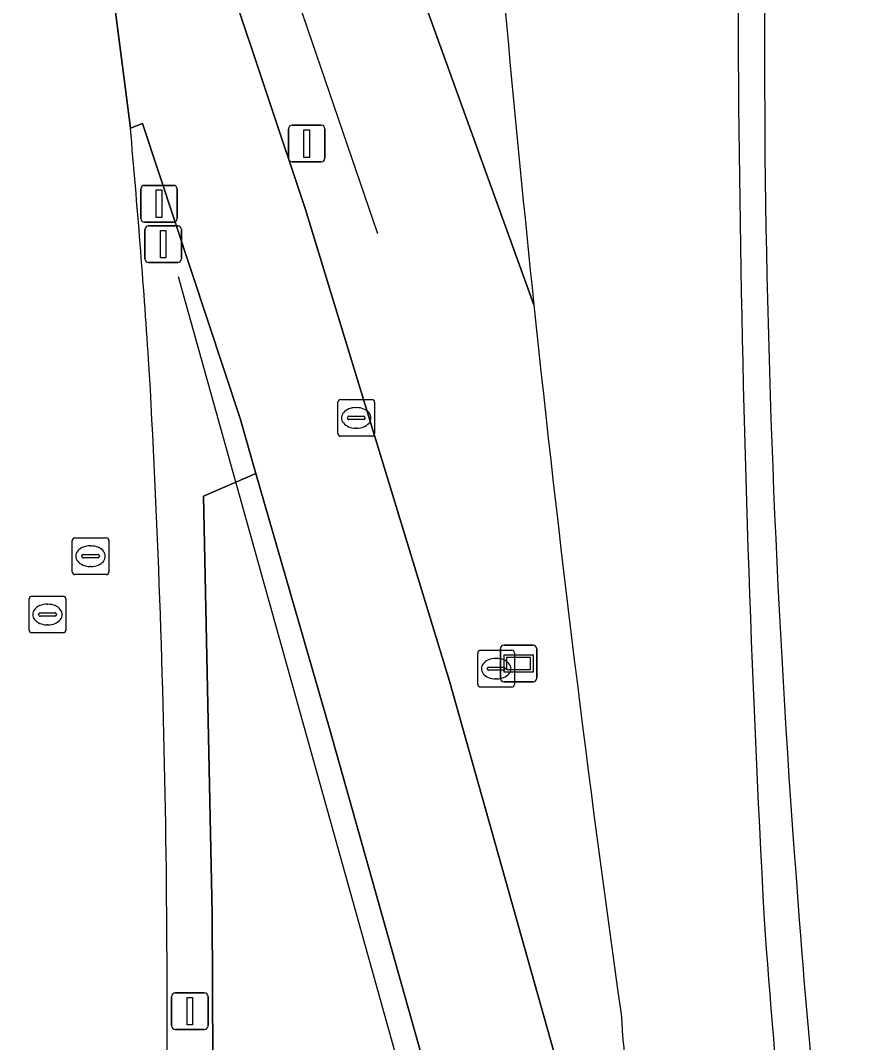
# Model space of a CAD drawing. Extents: x 155018 to 156648, y 383979 to 385733.
# Drawn here: x 156019.7 to 156042.63, y 384658.35 to 384686.18 of the extents above; entities that cross this region are included whole.
import ezdxf

# ---------------------------------------------------------------- set-up
doc = ezdxf.new("R2010")
doc.units = 0
for name, color, linetype in [('IMGEO_Berm_groen', 7, 'Continuous'), ('IMGEO_Brandkraan', 7, 'Continuous'), ('IMGEO_Fietspad_gesloten', 7, 'Continuous'), ('IMGEO_Groenvoorziening', 7, 'Continuous'), ('IMGEO_Hek', 7, 'Continuous'), ('IMGEO_Lichtmast', 7, 'Continuous'), ('IMGEO_Rijbaan_lokaal_gesloten', 7, 'Continuous'), ('IMGEO_Rijbaan_regionaal_gesloten', 7, 'Continuous'), ('IMGEO_Rioolput', 7, 'Continuous'), ('IMGEO_Verkeersbordpaal', 7, 'Continuous'), ('IMGEO_Verklikker', 7, 'Continuous')]:
    doc.layers.add(name, color=color, linetype=linetype)

msp = doc.modelspace()

# ---------------------------------------------------------------- linework, layer by layer
at = {"layer": 'IMGEO_Berm_groen'}
for points in [[(156033.679, 384678.434), (156024.433, 384703.994)], [(156020.49, 384701.91), (156020.708, 384699.461), (156021.256, 384699.576), (156027.462, 384681.029), (156031.378, 384668.186), (156038.681, 384642.283), (156039.185, 384642.367), (156037.514, 384648.23), (156036.793, 384651.732)], [(156024.915, 384661.866), (156024.682, 384673.223), (156026.109, 384673.847), (156025.677, 384675.34), (156023.024, 384683.369), (156022.691, 384683.243)], [(156023.715, 384625.86), (156024.228, 384630.503), (156028.105, 384635.192), (156024.151, 384636.208), (156024.981, 384647.894), (156024.915, 384661.866)]]:
    msp.add_lwpolyline(points, dxfattribs=at)
for centre, radius, start, end in [((155739.869, 384657.753), 283.968, 3.87554, 5.15005), ((156573.26, 384734.977), 542.536, 185.98228, 188.03606), ((155720.147, 384659.476), 303.544, 358.36795, 3.29936), ((156177.673, 384669.575), 142.006, 184.21679, 187.21819)]:
    msp.add_arc(centre, radius, start, end, dxfattribs=at)
at = {"layer": 'IMGEO_Brandkraan'}
for p, q in [((156032.149, 384668.104), (156032.149, 384668.956)), ((156032.224, 384669.03), (156033.076, 384669.03)), ((156032.637, 384668.81), (156032.662, 384668.81)), ((156033.15, 384668.956), (156033.15, 384668.104)), ((156032.408, 384668.524), (156032.408, 384668.536)), ((156032.451, 384668.573), (156032.849, 384668.573)), ((156032.892, 384668.536), (156032.892, 384668.524)), ((156032.846, 384668.487), (156032.448, 384668.487)), ((156032.66, 384668.25), (156032.635, 384668.25)), ((156033.076, 384668.03), (156032.224, 384668.03))]:
    msp.add_line(p, q, dxfattribs=at)
for points in [[(156032.149, 384668.104), (156032.149, 384668.956)], [(156032.224, 384669.03), (156033.076, 384669.03)], [(156033.15, 384668.956), (156033.15, 384668.104)], [(156033.076, 384668.03), (156032.224, 384668.03)]]:
    msp.add_lwpolyline(points, dxfattribs=at)
for centre, radius, start, end in [((156032.226, 384668.954), 0.0765, 91.552, 178.448), ((156032.226, 384668.954), 0.0765, 91.552, 178.448), ((156033.074, 384668.954), 0.0765, 1.552, 88.448), ((156033.074, 384668.954), 0.0765, 1.552, 88.448), ((156032.448, 384668.533), 0.0403, 85.8775, 175.7526), ((156032.445, 384668.523), 0.0366, 178.938, 274.7102), ((156032.849, 384668.53), 0.043, 264.8664, 352.4533), ((156032.853, 384668.535), 0.0386, 1.7309, 96.639), ((156032.226, 384668.106), 0.0765, 181.552, 268.448), ((156032.226, 384668.106), 0.0765, 181.552, 268.448), ((156033.074, 384668.106), 0.0765, 271.552, 358.448), ((156033.074, 384668.106), 0.0765, 271.552, 358.448)]:
    msp.add_arc(centre, radius, start, end, dxfattribs=at)
for centre, major_axis, ratio, start_param, end_param in [((156032.636, 384668.53), (-0.387, 0.002), 0.722429, 4.712389, 7.853982), ((156032.661, 384668.53), (-0.39, 0.002), 0.717154, 1.570796, 4.712389)]:
    msp.add_ellipse(centre, major_axis=major_axis, ratio=ratio, start_param=start_param, end_param=end_param, dxfattribs=at)
at = {"layer": 'IMGEO_Fietspad_gesloten'}
for centre, radius, start, end in [((156467.597, 384685.164), 427.637, 177.73059, 180.35924), ((156351.093, 384686.096), 311.146, 180.66531, 184.49957), ((156278.162, 384679.431), 237.919, 184.27741, 187.42073)]:
    msp.add_arc(centre, radius, start, end, dxfattribs=at)
at = {"layer": 'IMGEO_Groenvoorziening'}
for points in [[(156030.552, 384757.81), (156030.447, 384757.712), (156021.748, 384758.476), (156021.745, 384750.625), (156016.818, 384750.283), (156017.754, 384744.574), (156017.093, 384735.159), (156022.474, 384711.102), (156024.433, 384703.994), (156033.679, 384678.434)], [(156028.116, 384666.901), (156026.109, 384673.847), (156024.682, 384673.223), (156024.915, 384661.866), (156024.981, 384647.894), (156024.151, 384636.208), (156028.105, 384635.192), (156024.228, 384630.503), (156023.715, 384625.86)], [(156038.705, 384625.184), (156039.453, 384623.917), (156040.312, 384622.174), (156046.585, 384599.357), (156048.473, 384592.812), (156049.764, 384593.226), (156042.109, 384617.505), (156040.701, 384622.21), (156028.116, 384666.901)]]:
    msp.add_lwpolyline(points, dxfattribs=at)
for centre, radius, start, end in [((156573.136, 384734.933), 542.408, 182.77388, 185.97892), ((156573.136, 384734.933), 542.408, 182.77388, 185.97892), ((156529.95, 384688.151), 490.715, 178.36245, 183.0899), ((156529.95, 384688.151), 490.715, 178.36245, 183.0899), ((156467.597, 384685.164), 427.637, 177.73059, 180.35924), ((156351.093, 384686.096), 311.146, 180.66531, 184.49957), ((156573.26, 384734.977), 542.536, 185.98228, 188.03606), ((156281.236, 384678.805), 241.894, 184.05491, 187.13568), ((156281.236, 384678.805), 241.894, 184.05491, 187.13568), ((156278.162, 384679.431), 237.919, 184.27741, 187.42073), ((156177.673, 384669.575), 142.006, 184.21679, 187.21819)]:
    msp.add_arc(centre, radius, start, end, dxfattribs=at)
at = {"layer": 'IMGEO_Hek'}
for points in [[(156029.426, 384680.364), (156022.985, 384699.214), (156021.936, 384702.717), (156019.729, 384713.545), (156014.248, 384738.394)], [(156039.453, 384623.917), (156024, 384679.195)]]:
    msp.add_lwpolyline(points, dxfattribs=at)
at = {"layer": 'IMGEO_Lichtmast'}
for p, q in [((156023.088, 384679.686), (156023.088, 384680.486)), ((156023.088, 384680.486), (156023.088, 384679.686)), ((156023.188, 384680.586), (156023.978, 384680.586)), ((156023.978, 384680.586), (156023.188, 384680.586)), ((156024.078, 384680.486), (156024.078, 384679.686)), ((156024.078, 384679.686), (156024.078, 384680.486)), ((156023.978, 384679.586), (156023.188, 384679.586)), ((156023.188, 384679.586), (156023.978, 384679.586)), ((156023.814, 384658.806), (156023.814, 384659.606)), ((156023.814, 384659.606), (156023.814, 384658.806)), ((156023.914, 384659.706), (156024.704, 384659.706)), ((156024.704, 384659.706), (156023.914, 384659.706)), ((156024.804, 384659.606), (156024.804, 384658.806)), ((156024.804, 384658.806), (156024.804, 384659.606)), ((156024.704, 384658.706), (156023.914, 384658.706)), ((156023.914, 384658.706), (156024.704, 384658.706))]:
    msp.add_line(p, q, dxfattribs=at)
for points in [[(156023.508, 384680.461), (156023.658, 384680.461), (156023.658, 384679.711), (156023.508, 384679.711), (156023.508, 384680.461)], [(156024.234, 384659.581), (156024.384, 384659.581), (156024.384, 384658.831), (156024.234, 384658.831), (156024.234, 384659.581)]]:
    msp.add_lwpolyline(points, dxfattribs=at)
for centre, start, end in [((156023.188, 384680.486), 90, 180), ((156023.188, 384680.486), 90, 180), ((156023.978, 384680.486), 0, 90), ((156023.978, 384680.486), 360, 90), ((156023.188, 384679.686), 180, 270), ((156023.188, 384679.686), 180, 270), ((156023.978, 384679.686), 270, 0), ((156023.978, 384679.686), 270, 0), ((156023.914, 384659.606), 90, 180), ((156023.914, 384659.606), 90, 180), ((156024.704, 384659.606), 0, 90), ((156024.704, 384659.606), 360, 90), ((156023.914, 384658.806), 180, 270), ((156023.914, 384658.806), 180, 270), ((156024.704, 384658.806), 270, 0), ((156024.704, 384658.806), 270, 0)]:
    msp.add_arc(centre, 0.1, start, end, dxfattribs=at)
at = {"layer": 'IMGEO_Rijbaan_lokaal_gesloten'}
for points in [[(156027.462, 384681.029), (156021.256, 384699.576), (156020.708, 384699.461), (156020.943, 384696.818), (156022.691, 384683.243), (156023.024, 384683.369), (156025.677, 384675.34), (156026.109, 384673.847), (156028.116, 384666.901), (156040.701, 384622.21), (156042.109, 384617.505), (156049.764, 384593.226), (156050.137, 384592.042), (156050.325, 384591.508)], [(156053.51, 384593.359), (156053.174, 384594.383), (156048.699, 384608.037), (156043.926, 384623.68), (156038.681, 384642.283), (156031.378, 384668.186), (156027.462, 384681.029)]]:
    msp.add_lwpolyline(points, dxfattribs=at)
at = {"layer": 'IMGEO_Rijbaan_regionaal_gesloten'}
msp.add_lwpolyline([(156022.691, 384683.243), (156020.943, 384696.818), (156020.708, 384699.461), (156020.49, 384701.91)], dxfattribs=at)
for centre, radius, start, end in [((155739.869, 384657.753), 283.968, 3.87554, 5.15005), ((155720.147, 384659.476), 303.544, 358.36795, 3.29936)]:
    msp.add_arc(centre, radius, start, end, dxfattribs=at)
at = {"layer": 'IMGEO_Rioolput'}
for p, q in [((156028.34, 384674.931), (156028.34, 384675.783)), ((156028.415, 384675.857), (156029.267, 384675.857)), ((156029.341, 384675.783), (156029.341, 384674.931)), ((156028.828, 384675.637), (156028.853, 384675.637)), ((156028.599, 384675.351), (156028.599, 384675.363)), ((156029.037, 384675.314), (156028.639, 384675.314)), ((156028.642, 384675.4), (156029.04, 384675.4)), ((156029.083, 384675.363), (156029.083, 384675.351)), ((156028.851, 384675.077), (156028.826, 384675.077)), ((156029.267, 384674.857), (156028.415, 384674.857)), ((156021.105, 384671.166), (156021.105, 384672.018)), ((156021.18, 384672.092), (156022.032, 384672.092)), ((156021.593, 384671.872), (156021.618, 384671.872)), ((156022.106, 384672.018), (156022.106, 384671.166)), ((156021.364, 384671.586), (156021.364, 384671.598)), ((156021.407, 384671.635), (156021.805, 384671.635)), ((156021.848, 384671.598), (156021.848, 384671.586)), ((156021.802, 384671.549), (156021.404, 384671.549)), ((156021.616, 384671.312), (156021.591, 384671.312)), ((156022.032, 384671.092), (156021.18, 384671.092)), ((156020.007, 384670.504), (156020.859, 384670.504)), ((156019.932, 384669.578), (156019.932, 384670.43)), ((156020.42, 384670.284), (156020.445, 384670.284)), ((156020.933, 384670.43), (156020.933, 384669.578)), ((156020.191, 384669.998), (156020.191, 384670.01)), ((156020.629, 384669.961), (156020.231, 384669.961)), ((156020.234, 384670.047), (156020.632, 384670.047)), ((156020.675, 384670.01), (156020.675, 384669.998)), ((156020.443, 384669.724), (156020.418, 384669.724)), ((156020.859, 384669.504), (156020.007, 384669.504))]:
    msp.add_line(p, q, dxfattribs=at)
for points in [[(156028.34, 384674.931), (156028.34, 384675.783)], [(156028.415, 384675.857), (156029.267, 384675.857)], [(156029.341, 384675.783), (156029.341, 384674.931)], [(156029.267, 384674.857), (156028.415, 384674.857)], [(156021.105, 384671.166), (156021.105, 384672.018)], [(156021.18, 384672.092), (156022.032, 384672.092)], [(156022.106, 384672.018), (156022.106, 384671.166)], [(156022.032, 384671.092), (156021.18, 384671.092)], [(156020.007, 384670.504), (156020.859, 384670.504)], [(156019.932, 384669.578), (156019.932, 384670.43)], [(156020.933, 384670.43), (156020.933, 384669.578)], [(156020.859, 384669.504), (156020.007, 384669.504)]]:
    msp.add_lwpolyline(points, dxfattribs=at)
for centre, radius, start, end in [((156028.417, 384675.781), 0.0765, 91.552, 178.448), ((156028.417, 384675.781), 0.0765, 91.552, 178.448), ((156029.265, 384675.781), 0.0765, 1.552, 88.448), ((156029.265, 384675.781), 0.0765, 1.552, 88.448), ((156028.639, 384675.36), 0.0403, 85.8775, 175.7526), ((156028.636, 384675.35), 0.0366, 178.938, 274.7102), ((156029.04, 384675.357), 0.043, 264.8664, 352.4533), ((156029.044, 384675.362), 0.0386, 1.7309, 96.639), ((156028.417, 384674.933), 0.0765, 181.552, 268.448), ((156028.417, 384674.933), 0.0765, 181.552, 268.448), ((156029.265, 384674.933), 0.0765, 271.552, 358.448), ((156029.265, 384674.933), 0.0765, 271.552, 358.448), ((156021.182, 384672.016), 0.0765, 91.552, 178.448), ((156021.182, 384672.016), 0.0765, 91.552, 178.448), ((156022.03, 384672.016), 0.0765, 1.552, 88.448), ((156022.03, 384672.016), 0.0765, 1.552, 88.448), ((156021.404, 384671.595), 0.0403, 85.8775, 175.7526), ((156021.401, 384671.585), 0.0366, 178.938, 274.7102), ((156021.805, 384671.592), 0.043, 264.8664, 352.4533), ((156021.809, 384671.597), 0.0386, 1.7309, 96.639), ((156021.182, 384671.168), 0.0765, 181.552, 268.448), ((156021.182, 384671.168), 0.0765, 181.552, 268.448), ((156022.03, 384671.168), 0.0765, 271.552, 358.448), ((156022.03, 384671.168), 0.0765, 271.552, 358.448), ((156020.009, 384670.428), 0.0765, 91.552, 178.448), ((156020.009, 384670.428), 0.0765, 91.552, 178.448), ((156020.857, 384670.428), 0.0765, 1.552, 88.448), ((156020.857, 384670.428), 0.0765, 1.552, 88.448), ((156020.231, 384670.007), 0.0403, 85.8775, 175.7526), ((156020.228, 384669.997), 0.0366, 178.938, 274.7102), ((156020.632, 384670.004), 0.043, 264.8664, 352.4533), ((156020.636, 384670.009), 0.0386, 1.7309, 96.639), ((156020.009, 384669.58), 0.0765, 181.552, 268.448), ((156020.009, 384669.58), 0.0765, 181.552, 268.448), ((156020.857, 384669.58), 0.0765, 271.552, 358.448), ((156020.857, 384669.58), 0.0765, 271.552, 358.448)]:
    msp.add_arc(centre, radius, start, end, dxfattribs=at)
for centre, major_axis, ratio, start_param, end_param in [((156028.827, 384675.357), (-0.387, 0.002), 0.722429, 4.712389, 7.853982), ((156028.852, 384675.357), (-0.39, 0.002), 0.717154, 1.570796, 4.712389), ((156021.592, 384671.592), (-0.387, 0.002), 0.722429, 4.712389, 7.853982), ((156021.617, 384671.592), (-0.39, 0.002), 0.717154, 1.570796, 4.712389), ((156020.419, 384670.004), (-0.387, 0.002), 0.722429, 4.712389, 7.853982), ((156020.444, 384670.004), (-0.39, 0.002), 0.717154, 1.570796, 4.712389)]:
    msp.add_ellipse(centre, major_axis=major_axis, ratio=ratio, start_param=start_param, end_param=end_param, dxfattribs=at)
at = {"layer": 'IMGEO_Verkeersbordpaal'}
for p, q in [((156027.098, 384683.325), (156027.888, 384683.325)), ((156027.888, 384683.325), (156027.098, 384683.325)), ((156026.998, 384682.425), (156026.998, 384683.225)), ((156026.998, 384683.225), (156026.998, 384682.425)), ((156027.988, 384683.225), (156027.988, 384682.425)), ((156027.988, 384682.425), (156027.988, 384683.225)), ((156027.888, 384682.325), (156027.098, 384682.325)), ((156027.098, 384682.325), (156027.888, 384682.325)), ((156022.977, 384680.787), (156022.977, 384681.587)), ((156022.977, 384681.587), (156022.977, 384680.787)), ((156023.077, 384681.687), (156023.867, 384681.687)), ((156023.867, 384681.687), (156023.077, 384681.687)), ((156023.967, 384681.587), (156023.967, 384680.787)), ((156023.967, 384680.787), (156023.967, 384681.587)), ((156023.867, 384680.687), (156023.077, 384680.687)), ((156023.077, 384680.687), (156023.867, 384680.687))]:
    msp.add_line(p, q, dxfattribs=at)
for points in [[(156027.418, 384683.2), (156027.568, 384683.2), (156027.568, 384682.45), (156027.418, 384682.45), (156027.418, 384683.2)], [(156023.397, 384681.562), (156023.547, 384681.562), (156023.547, 384680.812), (156023.397, 384680.812), (156023.397, 384681.562)]]:
    msp.add_lwpolyline(points, dxfattribs=at)
for centre, start, end in [((156027.098, 384683.225), 90, 180), ((156027.098, 384683.225), 90, 180), ((156027.888, 384683.225), 0, 90), ((156027.888, 384683.225), 360, 90), ((156027.098, 384682.425), 180, 270), ((156027.098, 384682.425), 180, 270), ((156027.888, 384682.425), 270, 0), ((156027.888, 384682.425), 270, 0), ((156023.077, 384681.587), 90, 180), ((156023.077, 384681.587), 90, 180), ((156023.867, 384681.587), 0, 90), ((156023.867, 384681.587), 360, 90), ((156023.077, 384680.787), 180, 270), ((156023.077, 384680.787), 180, 270), ((156023.867, 384680.787), 270, 0), ((156023.867, 384680.787), 270, 0)]:
    msp.add_arc(centre, 0.1, start, end, dxfattribs=at)
at = {"layer": 'IMGEO_Verklikker'}
for p, q in [((156032.765, 384668.27), (156032.765, 384669.07)), ((156032.765, 384669.07), (156032.765, 384668.27)), ((156032.865, 384669.17), (156033.655, 384669.17)), ((156033.655, 384669.17), (156032.865, 384669.17)), ((156033.755, 384669.07), (156033.755, 384668.27)), ((156033.755, 384668.27), (156033.755, 384669.07)), ((156033.655, 384668.17), (156032.865, 384668.17)), ((156032.865, 384668.17), (156033.655, 384668.17))]:
    msp.add_line(p, q, dxfattribs=at)
for points in [[(156032.866, 384668.902), (156033.654, 384668.902), (156033.654, 384668.438), (156032.866, 384668.438), (156032.866, 384668.902)], [(156032.931, 384668.837), (156032.931, 384668.503), (156033.589, 384668.503), (156033.589, 384668.837), (156032.931, 384668.837)]]:
    msp.add_lwpolyline(points, dxfattribs=at)
for centre, start, end in [((156032.865, 384669.07), 90, 180), ((156032.865, 384669.07), 90, 180), ((156033.655, 384669.07), 0, 90), ((156033.655, 384669.07), 360, 90), ((156032.865, 384668.27), 180, 270), ((156032.865, 384668.27), 180, 270), ((156033.655, 384668.27), 270, 0), ((156033.655, 384668.27), 270, 0)]:
    msp.add_arc(centre, 0.1, start, end, dxfattribs=at)

doc.saveas('drawing.dxf')
